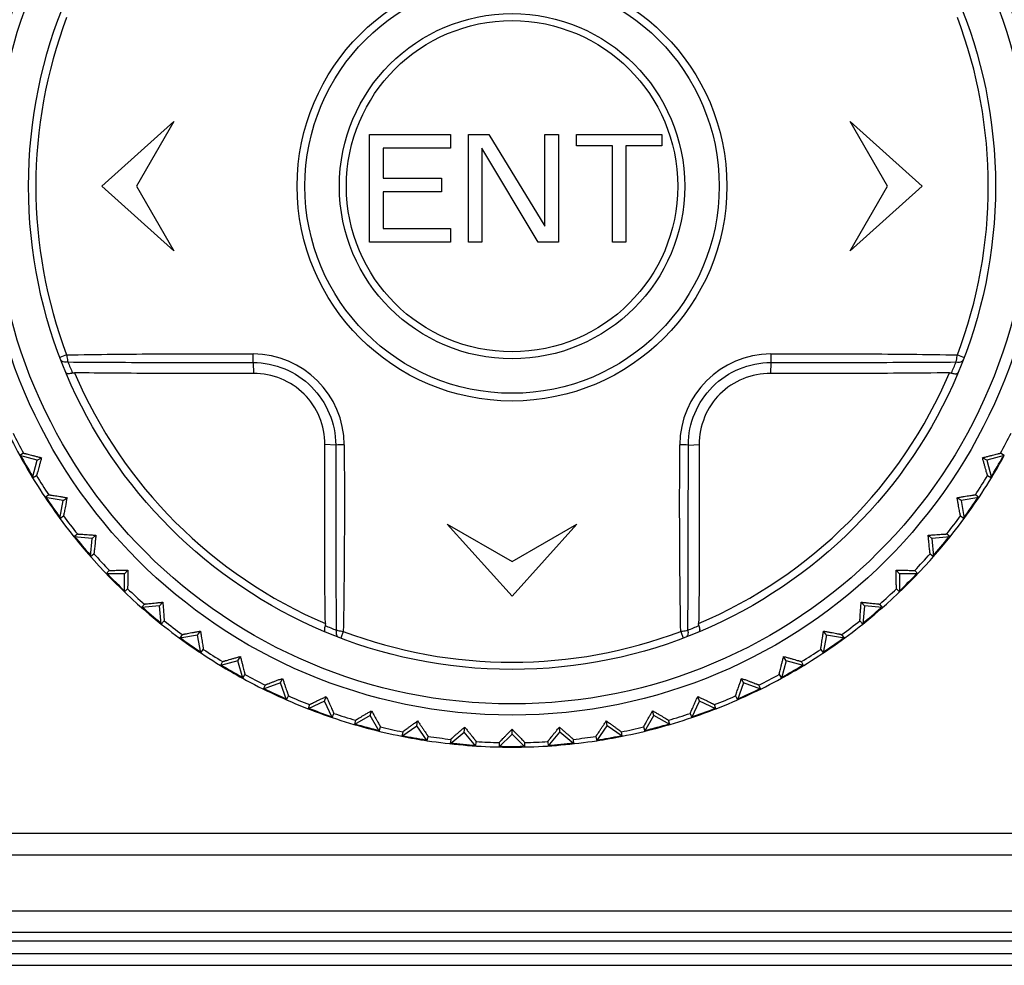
# Model space of a CAD drawing. Header units: millimetres. Extents: x 1117 to 38156, y -1945 to 7303.
# Tile 799 of 831: x 32898 to 32921, y 5561 to 5583. Entities that reach past the tile are written whole.
import ezdxf

# ---------------------------------------------------------------- set-up
doc = ezdxf.new("R2010")
doc.units = ezdxf.units.MM

msp = doc.modelspace()

# ---------------------------------------------------------------- linework, layer by layer
at = {"color": 7, "linetype": 'Continuous'}
for p, q in [((32899.832, 5579.202), (32901.498, 5580.702)), ((32901.498, 5580.702), (32900.632, 5579.202)), ((32917.166, 5580.702), (32918.832, 5579.202)), ((32918.032, 5579.202), (32917.166, 5580.702)), ((32906.032, 5580.402), (32907.907, 5580.402)), ((32906.032, 5577.902), (32906.032, 5580.402)), ((32907.907, 5580.402), (32907.907, 5580.082)), ((32908.323, 5580.402), (32908.792, 5580.402)), ((32908.323, 5577.902), (32908.323, 5580.402)), ((32908.792, 5580.402), (32910.094, 5578.274)), ((32910.094, 5580.402), (32910.407, 5580.402)), ((32910.094, 5578.274), (32910.094, 5580.402)), ((32910.407, 5580.402), (32910.407, 5577.902)), ((32910.823, 5580.402), (32912.803, 5580.402)), ((32910.823, 5580.136), (32910.823, 5580.402)), ((32912.803, 5580.402), (32912.803, 5580.136)), ((32907.907, 5580.082), (32906.344, 5580.082)), ((32906.344, 5580.082), (32906.344, 5579.391)), ((32909.938, 5577.902), (32908.636, 5580.082)), ((32908.636, 5580.082), (32908.636, 5577.902)), ((32911.657, 5580.136), (32910.823, 5580.136)), ((32911.657, 5577.902), (32911.657, 5580.136)), ((32912.803, 5580.136), (32911.969, 5580.136)), ((32911.969, 5580.136), (32911.969, 5577.902)), ((32906.344, 5579.391), (32907.698, 5579.391)), ((32907.698, 5579.391), (32907.698, 5579.072)), ((32901.498, 5577.702), (32899.832, 5579.202)), ((32900.632, 5579.202), (32901.498, 5577.702)), ((32907.698, 5579.072), (32906.344, 5579.072)), ((32906.344, 5579.072), (32906.344, 5578.221)), ((32917.166, 5577.702), (32918.032, 5579.202)), ((32918.832, 5579.202), (32917.166, 5577.702)), ((32906.344, 5578.221), (32907.907, 5578.221)), ((32907.907, 5578.221), (32907.907, 5577.902)), ((32907.907, 5577.902), (32906.032, 5577.902)), ((32908.636, 5577.902), (32908.323, 5577.902)), ((32910.407, 5577.902), (32909.938, 5577.902)), ((32911.969, 5577.902), (32911.657, 5577.902)), ((32899.014, 5575.293), (32898.858, 5575.234)), ((32919.649, 5575.293), (32919.806, 5575.234)), ((32903.334, 5575.116), (32903.343, 5574.864)), ((32915.329, 5575.116), (32915.321, 5574.864)), ((32905.247, 5573.204), (32904.994, 5573.212)), ((32913.417, 5573.204), (32913.669, 5573.212)), ((32898.015, 5573.012), (32897.927, 5572.962)), ((32898.335, 5572.852), (32897.927, 5572.962)), ((32898.335, 5572.852), (32898.433, 5572.909)), ((32920.329, 5572.852), (32920.231, 5572.909)), ((32920.736, 5572.962), (32920.329, 5572.852)), ((32920.736, 5572.962), (32920.648, 5573.012)), ((32898.226, 5572.445), (32898.335, 5572.852)), ((32920.329, 5572.852), (32920.438, 5572.445)), ((32898.226, 5572.445), (32898.313, 5572.496)), ((32920.35, 5572.496), (32920.438, 5572.445)), ((32898.598, 5572.05), (32898.514, 5571.991)), ((32898.93, 5571.918), (32898.514, 5571.991)), ((32898.93, 5571.918), (32899.023, 5571.983)), ((32919.734, 5571.918), (32919.641, 5571.983)), ((32920.149, 5571.991), (32919.734, 5571.918)), ((32920.149, 5571.991), (32920.066, 5572.05)), ((32898.857, 5571.503), (32898.93, 5571.918)), ((32919.734, 5571.918), (32919.807, 5571.503)), ((32898.857, 5571.503), (32898.94, 5571.561)), ((32919.724, 5571.561), (32919.807, 5571.503)), ((32907.832, 5571.367), (32909.332, 5570.502)), ((32909.332, 5569.702), (32907.832, 5571.367)), ((32910.832, 5571.367), (32909.332, 5569.702)), ((32909.332, 5570.502), (32910.832, 5571.367)), ((32899.262, 5571.141), (32899.184, 5571.076)), ((32899.604, 5571.039), (32899.184, 5571.076)), ((32899.604, 5571.039), (32899.691, 5571.112)), ((32919.059, 5571.039), (32918.972, 5571.112)), ((32919.479, 5571.076), (32919.059, 5571.039)), ((32919.479, 5571.076), (32919.402, 5571.141)), ((32899.568, 5570.619), (32899.604, 5571.039)), ((32919.059, 5571.039), (32919.096, 5570.619)), ((32899.568, 5570.619), (32899.645, 5570.684)), ((32919.018, 5570.684), (32919.096, 5570.619)), ((32900.003, 5570.294), (32899.931, 5570.222)), ((32900.353, 5570.222), (32899.931, 5570.222)), ((32900.353, 5570.222), (32900.433, 5570.303)), ((32900.353, 5569.801), (32900.353, 5570.222)), ((32918.311, 5570.222), (32918.231, 5570.303)), ((32918.733, 5570.222), (32918.311, 5570.222)), ((32918.311, 5570.222), (32918.311, 5569.801)), ((32918.733, 5570.222), (32918.661, 5570.294)), ((32900.353, 5569.801), (32900.425, 5569.872)), ((32918.239, 5569.872), (32918.311, 5569.801)), ((32900.815, 5569.515), (32900.749, 5569.437)), ((32901.169, 5569.474), (32900.749, 5569.437)), ((32901.169, 5569.474), (32901.242, 5569.561)), ((32901.206, 5569.054), (32901.169, 5569.474)), ((32917.494, 5569.474), (32917.421, 5569.561)), ((32917.494, 5569.474), (32917.457, 5569.054)), ((32917.914, 5569.437), (32917.494, 5569.474)), ((32917.914, 5569.437), (32917.849, 5569.515)), ((32901.206, 5569.054), (32901.271, 5569.132)), ((32917.392, 5569.132), (32917.457, 5569.054)), ((32901.691, 5568.81), (32901.633, 5568.726)), ((32902.048, 5568.8), (32901.633, 5568.726)), ((32902.048, 5568.8), (32902.113, 5568.892)), ((32902.122, 5568.384), (32902.048, 5568.8)), ((32905.424, 5568.884), (32905.365, 5568.728)), ((32913.24, 5568.884), (32913.299, 5568.728)), ((32916.615, 5568.8), (32916.542, 5568.384)), ((32916.615, 5568.8), (32916.55, 5568.892)), ((32917.031, 5568.726), (32916.615, 5568.8)), ((32917.031, 5568.726), (32916.972, 5568.81)), ((32902.122, 5568.384), (32902.18, 5568.468)), ((32916.484, 5568.468), (32916.542, 5568.384)), ((32902.983, 5568.205), (32902.575, 5568.095)), ((32902.626, 5568.183), (32902.575, 5568.095)), ((32902.983, 5568.205), (32903.039, 5568.303)), ((32903.092, 5567.797), (32902.983, 5568.205)), ((32915.681, 5568.205), (32915.572, 5567.797)), ((32915.681, 5568.205), (32915.624, 5568.303)), ((32916.088, 5568.095), (32915.681, 5568.205)), ((32916.088, 5568.095), (32916.038, 5568.183)), ((32903.092, 5567.797), (32903.143, 5567.885)), ((32915.521, 5567.885), (32915.572, 5567.797)), ((32903.965, 5567.693), (32903.569, 5567.549)), ((32903.612, 5567.641), (32903.569, 5567.549)), ((32903.965, 5567.693), (32904.013, 5567.796)), ((32904.109, 5567.297), (32903.965, 5567.693)), ((32914.698, 5567.693), (32914.554, 5567.297)), ((32914.698, 5567.693), (32914.65, 5567.796)), ((32915.095, 5567.549), (32914.698, 5567.693)), ((32915.095, 5567.549), (32915.052, 5567.641)), ((32904.109, 5567.297), (32904.152, 5567.389)), ((32904.989, 5567.269), (32904.606, 5567.091)), ((32904.641, 5567.186), (32904.606, 5567.091)), ((32904.989, 5567.269), (32905.027, 5567.375)), ((32905.167, 5566.887), (32904.989, 5567.269)), ((32913.497, 5566.887), (32913.675, 5567.269)), ((32913.675, 5567.269), (32913.636, 5567.375)), ((32914.057, 5567.091), (32913.675, 5567.269)), ((32914.057, 5567.091), (32914.022, 5567.186)), ((32914.511, 5567.389), (32914.554, 5567.297)), ((32905.167, 5566.887), (32905.202, 5566.982)), ((32906.045, 5566.936), (32906.074, 5567.045)), ((32912.618, 5566.936), (32912.589, 5567.045)), ((32913.462, 5566.982), (32913.497, 5566.887)), ((32906.045, 5566.936), (32905.68, 5566.725)), ((32905.706, 5566.823), (32905.68, 5566.725)), ((32906.256, 5566.571), (32906.045, 5566.936)), ((32907.127, 5566.696), (32907.146, 5566.808)), ((32911.537, 5566.696), (32911.517, 5566.808)), ((32912.407, 5566.571), (32912.618, 5566.936)), ((32912.984, 5566.725), (32912.618, 5566.936)), ((32912.984, 5566.725), (32912.957, 5566.823)), ((32906.256, 5566.571), (32906.282, 5566.669)), ((32906.781, 5566.454), (32907.127, 5566.696)), ((32906.799, 5566.554), (32906.781, 5566.454)), ((32907.369, 5566.351), (32907.127, 5566.696)), ((32907.902, 5566.28), (32908.225, 5566.552)), ((32908.225, 5566.552), (32908.235, 5566.664)), ((32908.496, 5566.228), (32908.225, 5566.552)), ((32909.033, 5566.205), (32909.332, 5566.503)), ((32909.332, 5566.503), (32909.332, 5566.616)), ((32909.63, 5566.205), (32909.332, 5566.503)), ((32910.167, 5566.228), (32910.438, 5566.552)), ((32910.438, 5566.552), (32910.429, 5566.664)), ((32910.762, 5566.28), (32910.438, 5566.552)), ((32911.295, 5566.351), (32911.537, 5566.696)), ((32911.882, 5566.454), (32911.537, 5566.696)), ((32911.882, 5566.454), (32911.865, 5566.554)), ((32912.381, 5566.669), (32912.407, 5566.571)), ((32907.369, 5566.351), (32907.386, 5566.451)), ((32907.911, 5566.382), (32907.902, 5566.28)), ((32908.496, 5566.228), (32908.505, 5566.33)), ((32909.033, 5566.307), (32909.033, 5566.205)), ((32909.63, 5566.205), (32909.63, 5566.307)), ((32910.158, 5566.33), (32910.167, 5566.228)), ((32910.762, 5566.28), (32910.753, 5566.382)), ((32911.277, 5566.451), (32911.295, 5566.351)), ((32936.782, 5564.202), (32881.882, 5564.202)), ((32881.882, 5563.702), (32936.782, 5563.702)), ((32879.832, 5562.411), (32938.832, 5562.411)), ((32879.881, 5561.911), (32938.782, 5561.911)), ((32926.832, 5561.702), (32891.832, 5561.702)), ((32892.405, 5561.422), (32926.258, 5561.422)), ((32875.653, 5561.145), (32943.01, 5561.145))]:
    msp.add_line(p, q, dxfattribs=at)
for radius in [12.258, 12, 11.2, 4.978, 4.8, 4, 3.838]:
    msp.add_circle((32909.332, 5579.202), radius, dxfattribs=at)
for centre, radius, start, end in [((32909.332, 5579.202), 11.033, 159.2549, 200.7466), ((32909.332, 5579.202), 11.033, 339.2548, 20.7466), ((32877.417, 5575.575), 25.921, 358.9863, 359.4231), ((32903.327, 5573.197), 2.117, 0.2801, 89.7342), ((32915.336, 5573.197), 2.117, 90.2789, 179.7351), ((32942.238, 5575.689), 26.915, 180.7993, 181.2201), ((32910.179, 5579.678), 12.029, 202.2237, 203.5485), ((32908.509, 5579.668), 12.002, 336.4515, 337.7797), ((32909.332, 5579.202), 11.02, 203.1008, 246.9001), ((32909.332, 5579.202), 11.02, 293.1008, 336.9001), ((32909.332, 5579.202), 13, 201.3147, 208.6853), ((32909.332, 5579.202), 12.898, 206.325, 208.675), ((32909.332, 5579.202), 12.898, 331.325, 333.675), ((32905.82, 5546.295), 26.915, 90.7993, 91.2201), ((32912.958, 5547.287), 25.921, 88.9846, 89.4214), ((32909.332, 5579.202), 13, 208.6896, 211.3064), ((32909.332, 5579.202), 12.983, 208.6946, 211.1528), ((32909.332, 5579.202), 12.983, 328.6986, 331.1582), ((32909.332, 5579.202), 13, 328.6936, 331.3104), ((32909.332, 5579.202), 13, 211.3147, 218.6853), ((32909.332, 5579.202), 12.898, 211.325, 213.675), ((32909.332, 5579.202), 13, 321.3147, 328.6853), ((32909.332, 5579.202), 12.898, 326.325, 328.675), ((32909.332, 5579.202), 12.983, 213.6776, 216.323), ((32909.332, 5579.202), 12.983, 323.6769, 326.3224), ((32909.332, 5579.202), 12.898, 216.325, 218.675), ((32909.332, 5579.202), 12.898, 321.325, 323.675), ((32909.332, 5579.202), 13, 218.694, 231.306), ((32909.332, 5579.202), 12.983, 218.6989, 221.1586), ((32909.332, 5579.202), 13, 308.694, 321.306), ((32909.332, 5579.202), 12.983, 318.6944, 321.1523), ((32909.332, 5579.202), 12.898, 221.325, 223.675), ((32909.332, 5579.202), 12.898, 316.325, 318.675), ((32909.332, 5579.202), 12.983, 223.6805, 226.3195), ((32909.332, 5579.202), 12.983, 313.6805, 316.3195), ((32909.332, 5579.202), 12.898, 226.325, 228.675), ((32909.332, 5579.202), 12.898, 311.325, 313.675), ((32909.332, 5579.202), 12.983, 228.6944, 231.1523), ((32909.332, 5579.202), 12.983, 308.6989, 311.1586), ((32909.332, 5579.202), 13, 231.3147, 238.6853), ((32909.332, 5579.202), 12.898, 231.325, 233.675), ((32909.801, 5580.03), 12.009, 246.4517, 247.7792), ((32908.855, 5580.049), 12.03, 292.2238, 293.5485), ((32909.332, 5579.202), 13, 301.3147, 308.6853), ((32909.332, 5579.202), 12.898, 306.325, 308.675), ((32909.332, 5579.202), 11.033, 249.2548, 290.7466), ((32909.332, 5579.202), 12.983, 233.677, 236.3224), ((32909.332, 5579.202), 12.983, 303.6776, 306.323), ((32909.332, 5579.202), 12.898, 236.325, 238.675), ((32909.332, 5579.202), 12.898, 301.325, 303.675), ((32909.332, 5579.202), 13, 238.6936, 241.3104), ((32909.332, 5579.202), 12.983, 238.6986, 241.1582), ((32909.332, 5579.202), 12.983, 298.6946, 301.1528), ((32909.332, 5579.202), 13, 298.6896, 301.3063), ((32909.332, 5579.202), 12.898, 241.325, 243.675), ((32909.332, 5579.202), 12.898, 296.325, 298.675), ((32909.332, 5579.202), 13, 241.3147, 248.6853), ((32909.332, 5579.202), 13, 291.3147, 298.6853), ((32909.332, 5579.202), 12.983, 243.6807, 246.3204), ((32909.332, 5579.202), 12.983, 293.6796, 296.3193), ((32909.332, 5579.202), 12.898, 246.325, 248.675), ((32909.332, 5579.202), 12.898, 291.325, 293.675), ((32909.332, 5579.202), 13, 248.6901, 251.3066), ((32909.332, 5579.202), 12.983, 248.6951, 251.1531), ((32909.332, 5579.202), 12.898, 251.325, 253.675), ((32909.332, 5579.202), 12.898, 286.325, 288.675), ((32909.332, 5579.202), 12.983, 288.6983, 291.1577), ((32909.332, 5579.202), 13, 288.6934, 291.3099), ((32909.332, 5579.202), 13, 251.3147, 258.6853), ((32909.332, 5579.202), 12.983, 253.677, 256.3211), ((32909.332, 5579.202), 13, 281.3147, 288.6853), ((32909.332, 5579.202), 12.983, 283.6789, 286.323), ((32909.332, 5579.202), 12.898, 256.325, 258.675), ((32909.332, 5579.202), 12.898, 281.325, 283.675), ((32909.332, 5579.202), 13, 258.6924, 261.3093), ((32909.332, 5579.202), 12.983, 258.6973, 261.1566), ((32909.332, 5579.202), 13, 261.3147, 268.6853), ((32909.332, 5579.202), 12.898, 261.325, 263.675), ((32909.332, 5579.202), 12.983, 263.6802, 266.322), ((32909.332, 5579.202), 12.898, 266.325, 268.675), ((32909.332, 5579.202), 13, 271.3147, 278.6853), ((32909.332, 5579.202), 12.898, 271.325, 273.675), ((32909.332, 5579.202), 12.983, 273.678, 276.3198), ((32909.332, 5579.202), 12.898, 276.325, 278.675), ((32909.332, 5579.202), 12.983, 278.6957, 281.1544), ((32909.332, 5579.202), 13, 278.6907, 281.3076), ((32909.332, 5579.202), 13, 268.6918, 271.3082), ((32909.332, 5579.202), 12.983, 268.6968, 271.1554)]:
    msp.add_arc(centre, radius, start, end, dxfattribs=at)
for points, knots in [([(32899.043, 5575.129), (32899.024, 5575.125), (32898.989, 5575.122), (32898.939, 5575.128), (32898.9, 5575.146), (32898.883, 5575.167), (32898.879, 5575.178)], [0, 0, 0, 0, 0.310286, 0.581755, 0.807538, 1, 1, 1, 1]), ([(32899.014, 5575.293), (32899.372, 5575.3), (32900.091, 5575.309), (32901.17, 5575.317), (32902.253, 5575.32), (32902.976, 5575.315), (32903.337, 5575.314)], [0, 0, 0, 0, 0.248644, 0.498527, 0.749129, 1, 1, 1, 1]), ([(32899.014, 5575.293), (32899.016, 5575.279), (32899.025, 5575.223), (32899.034, 5575.168), (32899.043, 5575.129)], [0, 0, 0, 0, 0.266416, 1, 1, 1, 1]), ([(32915.326, 5575.314), (32915.687, 5575.317), (32916.41, 5575.318), (32917.493, 5575.318), (32918.573, 5575.309), (32919.291, 5575.3), (32919.649, 5575.293)], [0, 0, 0, 0, 0.250871, 0.501473, 0.751355, 1, 1, 1, 1]), ([(32919.62, 5575.129), (32919.623, 5575.141), (32919.634, 5575.196), (32919.643, 5575.251), (32919.649, 5575.293)], [0, 0, 0, 0, 0.227991, 1, 1, 1, 1]), ([(32919.62, 5575.129), (32919.639, 5575.125), (32919.675, 5575.122), (32919.724, 5575.129), (32919.763, 5575.147), (32919.78, 5575.168), (32919.784, 5575.179)], [0, 0, 0, 0, 0.310302, 0.581778, 0.807554, 1, 1, 1, 1]), ([(32899.043, 5575.129), (32899.399, 5575.126), (32900.113, 5575.121), (32901.185, 5575.118), (32902.08, 5575.117), (32902.797, 5575.116), (32903.155, 5575.116), (32903.334, 5575.116)], [0, 0, 0, 0, 0.248965, 0.498851, 0.749297, 0.874633, 1, 1, 1, 1]), ([(32903.334, 5575.116), (32903.583, 5575.116), (32904.085, 5575.015), (32904.719, 5574.589), (32905.145, 5573.955), (32905.246, 5573.453), (32905.247, 5573.204)], [0, 0, 0, 0, 0.249895, 0.499843, 0.74991, 1, 1, 1, 1]), ([(32913.417, 5573.204), (32913.417, 5573.453), (32913.519, 5573.955), (32913.944, 5574.589), (32914.578, 5575.015), (32915.081, 5575.116), (32915.329, 5575.116)], [0, 0, 0, 0, 0.249991, 0.5, 0.750012, 1, 1, 1, 1]), ([(32915.329, 5575.116), (32915.688, 5575.117), (32916.405, 5575.116), (32917.479, 5575.119), (32918.551, 5575.121), (32919.264, 5575.126), (32919.62, 5575.129)], [0, 0, 0, 0, 0.250703, 0.501149, 0.751035, 1, 1, 1, 1]), ([(32899.151, 5574.872), (32899.133, 5574.867), (32899.1, 5574.858), (32899.059, 5574.854), (32899.033, 5574.856), (32899.016, 5574.86), (32899.004, 5574.867), (32899.002, 5574.874)], [0, 0, 0, 0, 0.363655, 0.657408, 0.772233, 0.865602, 1, 1, 1, 1]), ([(32899.151, 5574.872), (32899.155, 5574.873), (32899.169, 5574.877), (32899.184, 5574.878), (32899.196, 5574.878)], [0, 0, 0, 0, 0.245459, 1, 1, 1, 1]), ([(32903.343, 5574.864), (32902.993, 5574.863), (32902.268, 5574.862), (32901.19, 5574.863), (32900.157, 5574.866), (32899.5, 5574.873), (32899.196, 5574.878)], [0, 0, 0, 0, 0.252806, 0.524632, 0.779819, 1, 1, 1, 1]), ([(32904.994, 5573.212), (32904.996, 5573.429), (32904.911, 5573.865), (32904.546, 5574.415), (32903.995, 5574.781), (32903.559, 5574.865), (32903.343, 5574.864)], [0, 0, 0, 0, 0.251375, 0.5, 0.748626, 1, 1, 1, 1]), ([(32915.321, 5574.864), (32915.104, 5574.865), (32914.669, 5574.781), (32914.118, 5574.415), (32913.752, 5573.865), (32913.668, 5573.429), (32913.669, 5573.212)], [0, 0, 0, 0, 0.251374, 0.499999, 0.748624, 1, 1, 1, 1]), ([(32919.468, 5574.878), (32919.082, 5574.871), (32918.324, 5574.865), (32916.942, 5574.863), (32915.945, 5574.862), (32915.321, 5574.864)], [0, 0, 0, 0, 0.279137, 0.548315, 1, 1, 1, 1]), ([(32919.468, 5574.878), (32919.472, 5574.878), (32919.487, 5574.878), (32919.502, 5574.876), (32919.512, 5574.872)], [0, 0, 0, 0, 0.254329, 1, 1, 1, 1]), ([(32919.512, 5574.872), (32919.531, 5574.867), (32919.564, 5574.859), (32919.604, 5574.854), (32919.631, 5574.856), (32919.648, 5574.86), (32919.659, 5574.867), (32919.662, 5574.874)], [0, 0, 0, 0, 0.363666, 0.657421, 0.772245, 0.865612, 1, 1, 1, 1]), ([(32905.008, 5569.065), (32905.001, 5569.451), (32904.996, 5570.209), (32904.993, 5571.592), (32904.992, 5572.588), (32904.994, 5573.212)], [0, 0, 0, 0, 0.279142, 0.548318, 1, 1, 1, 1]), ([(32905.247, 5573.204), (32905.247, 5572.846), (32905.246, 5572.129), (32905.249, 5571.054), (32905.252, 5569.982), (32905.256, 5569.269), (32905.259, 5568.913)], [0, 0, 0, 0, 0.250702, 0.501149, 0.751035, 1, 1, 1, 1]), ([(32905.444, 5573.208), (32905.447, 5572.846), (32905.449, 5572.123), (32905.448, 5571.04), (32905.44, 5569.961), (32905.43, 5569.242), (32905.424, 5568.884)], [0, 0, 0, 0, 0.250871, 0.501473, 0.751355, 1, 1, 1, 1]), ([(32913.24, 5568.884), (32913.234, 5569.242), (32913.224, 5569.961), (32913.216, 5571.04), (32913.214, 5572.123), (32913.218, 5572.846), (32913.219, 5573.207)], [0, 0, 0, 0, 0.248644, 0.498526, 0.749129, 1, 1, 1, 1]), ([(32913.405, 5568.913), (32913.408, 5569.269), (32913.412, 5569.983), (32913.415, 5571.054), (32913.416, 5571.949), (32913.417, 5572.666), (32913.418, 5573.025), (32913.417, 5573.204)], [0, 0, 0, 0, 0.248965, 0.498851, 0.749297, 0.874633, 1, 1, 1, 1]), ([(32913.669, 5573.212), (32913.671, 5572.864), (32913.671, 5572.141), (32913.67, 5571.063), (32913.667, 5570.029), (32913.661, 5569.371), (32913.655, 5569.066)], [0, 0, 0, 0, 0.251889, 0.523537, 0.779289, 1, 1, 1, 1]), ([(32898.015, 5573.012), (32898.016, 5573.013), (32898.02, 5573.012), (32898.026, 5573.011), (32898.037, 5573.009), (32898.051, 5573.006), (32898.069, 5573.001), (32898.099, 5572.994), (32898.143, 5572.983), (32898.205, 5572.968), (32898.275, 5572.95), (32898.352, 5572.93), (32898.405, 5572.916), (32898.433, 5572.909)], [0, 0, 0, 0, 0.006479, 0.022339, 0.04741, 0.081452, 0.124048, 0.174639, 0.297535, 0.445682, 0.614742, 0.800679, 1, 1, 1, 1]), ([(32898.433, 5572.909), (32898.425, 5572.881), (32898.41, 5572.828), (32898.389, 5572.752), (32898.37, 5572.682), (32898.352, 5572.621), (32898.339, 5572.577), (32898.331, 5572.547), (32898.325, 5572.53), (32898.321, 5572.516), (32898.318, 5572.506), (32898.315, 5572.5), (32898.314, 5572.496), (32898.313, 5572.496)], [0, 0, 0, 0, 0.199427, 0.385376, 0.554371, 0.702508, 0.825449, 0.876003, 0.918556, 0.952613, 0.9777, 0.993537, 1, 1, 1, 1]), ([(32920.231, 5572.909), (32920.258, 5572.916), (32920.312, 5572.93), (32920.389, 5572.95), (32920.459, 5572.968), (32920.52, 5572.983), (32920.565, 5572.994), (32920.595, 5573.001), (32920.613, 5573.006), (32920.627, 5573.009), (32920.638, 5573.011), (32920.644, 5573.012), (32920.647, 5573.013), (32920.648, 5573.012)], [0, 0, 0, 0, 0.199427, 0.385378, 0.554375, 0.702511, 0.825453, 0.876007, 0.918559, 0.952614, 0.977701, 0.993538, 1, 1, 1, 1]), ([(32920.35, 5572.496), (32920.349, 5572.496), (32920.348, 5572.5), (32920.346, 5572.506), (32920.343, 5572.516), (32920.338, 5572.53), (32920.333, 5572.547), (32920.324, 5572.577), (32920.311, 5572.621), (32920.294, 5572.682), (32920.274, 5572.752), (32920.253, 5572.828), (32920.238, 5572.881), (32920.231, 5572.909)], [0, 0, 0, 0, 0.00648, 0.022341, 0.047414, 0.081455, 0.124052, 0.174644, 0.297542, 0.445687, 0.614744, 0.800679, 1, 1, 1, 1]), ([(32898.598, 5572.05), (32898.598, 5572.05), (32898.602, 5572.049), (32898.609, 5572.049), (32898.619, 5572.048), (32898.634, 5572.046), (32898.652, 5572.043), (32898.682, 5572.039), (32898.728, 5572.032), (32898.79, 5572.022), (32898.862, 5572.01), (32898.94, 5571.997), (32898.994, 5571.988), (32899.023, 5571.983)], [0, 0, 0, 0, 0.006467, 0.022314, 0.047417, 0.081484, 0.124046, 0.174615, 0.297555, 0.445709, 0.614672, 0.800566, 1, 1, 1, 1]), ([(32899.023, 5571.983), (32899.017, 5571.955), (32899.007, 5571.901), (32898.993, 5571.822), (32898.979, 5571.752), (32898.968, 5571.69), (32898.959, 5571.644), (32898.952, 5571.614), (32898.949, 5571.596), (32898.945, 5571.582), (32898.943, 5571.571), (32898.941, 5571.565), (32898.941, 5571.561), (32898.94, 5571.561)], [0, 0, 0, 0, 0.199481, 0.385367, 0.554329, 0.702459, 0.82537, 0.875938, 0.918501, 0.952563, 0.977679, 0.993532, 1, 1, 1, 1]), ([(32919.641, 5571.983), (32919.669, 5571.988), (32919.723, 5571.997), (32919.802, 5572.01), (32919.873, 5572.022), (32919.935, 5572.032), (32919.981, 5572.039), (32920.012, 5572.043), (32920.03, 5572.046), (32920.044, 5572.048), (32920.055, 5572.049), (32920.061, 5572.049), (32920.065, 5572.05), (32920.066, 5572.05)], [0, 0, 0, 0, 0.199481, 0.385367, 0.554329, 0.702459, 0.82537, 0.875938, 0.918501, 0.952563, 0.977679, 0.993532, 1, 1, 1, 1]), ([(32919.724, 5571.561), (32919.723, 5571.561), (32919.722, 5571.565), (32919.72, 5571.571), (32919.718, 5571.582), (32919.715, 5571.596), (32919.711, 5571.614), (32919.705, 5571.644), (32919.696, 5571.69), (32919.684, 5571.752), (32919.671, 5571.822), (32919.656, 5571.901), (32919.646, 5571.955), (32919.641, 5571.983)], [0, 0, 0, 0, 0.006467, 0.022314, 0.047417, 0.081484, 0.124046, 0.174615, 0.297555, 0.445709, 0.614672, 0.800566, 1, 1, 1, 1]), ([(32899.262, 5571.141), (32899.263, 5571.142), (32899.266, 5571.141), (32899.273, 5571.142), (32899.284, 5571.141), (32899.298, 5571.141), (32899.316, 5571.14), (32899.347, 5571.138), (32899.393, 5571.135), (32899.456, 5571.13), (32899.528, 5571.125), (32899.607, 5571.119), (32899.663, 5571.114), (32899.691, 5571.112)], [0, 0, 0, 0, 0.006467, 0.022314, 0.047417, 0.081484, 0.124046, 0.174615, 0.297555, 0.445709, 0.614672, 0.800566, 1, 1, 1, 1]), ([(32899.691, 5571.112), (32899.688, 5571.084), (32899.683, 5571.029), (32899.675, 5570.949), (32899.668, 5570.878), (32899.662, 5570.815), (32899.657, 5570.769), (32899.653, 5570.738), (32899.651, 5570.72), (32899.649, 5570.706), (32899.648, 5570.695), (32899.646, 5570.689), (32899.646, 5570.685), (32899.645, 5570.684)], [0, 0, 0, 0, 0.199481, 0.385367, 0.554329, 0.702459, 0.82537, 0.875938, 0.918501, 0.952563, 0.977679, 0.993532, 1, 1, 1, 1]), ([(32918.972, 5571.112), (32919.001, 5571.114), (32919.056, 5571.119), (32919.135, 5571.125), (32919.207, 5571.13), (32919.27, 5571.135), (32919.316, 5571.138), (32919.347, 5571.14), (32919.365, 5571.141), (32919.38, 5571.141), (32919.391, 5571.142), (32919.397, 5571.141), (32919.401, 5571.142), (32919.402, 5571.141)], [0, 0, 0, 0, 0.199481, 0.385367, 0.554329, 0.702459, 0.82537, 0.875938, 0.918501, 0.952563, 0.977679, 0.993532, 1, 1, 1, 1]), ([(32919.018, 5570.684), (32919.017, 5570.685), (32919.017, 5570.689), (32919.016, 5570.695), (32919.014, 5570.706), (32919.012, 5570.72), (32919.01, 5570.738), (32919.007, 5570.769), (32919.002, 5570.815), (32918.995, 5570.878), (32918.988, 5570.949), (32918.98, 5571.029), (32918.975, 5571.084), (32918.972, 5571.112)], [0, 0, 0, 0, 0.006467, 0.022314, 0.047417, 0.081484, 0.124046, 0.174615, 0.297555, 0.445709, 0.614672, 0.800566, 1, 1, 1, 1]), ([(32900.003, 5570.294), (32900.003, 5570.295), (32900.007, 5570.295), (32900.013, 5570.296), (32900.024, 5570.296), (32900.039, 5570.297), (32900.057, 5570.297), (32900.088, 5570.298), (32900.134, 5570.299), (32900.197, 5570.3), (32900.269, 5570.301), (32900.349, 5570.302), (32900.404, 5570.302), (32900.433, 5570.303)], [0, 0, 0, 0, 0.006467, 0.022314, 0.047417, 0.081484, 0.124046, 0.174615, 0.297555, 0.445709, 0.614672, 0.800566, 1, 1, 1, 1]), ([(32900.433, 5570.303), (32900.433, 5570.274), (32900.432, 5570.219), (32900.431, 5570.139), (32900.43, 5570.067), (32900.429, 5570.004), (32900.428, 5569.958), (32900.428, 5569.927), (32900.427, 5569.909), (32900.426, 5569.894), (32900.426, 5569.883), (32900.425, 5569.877), (32900.425, 5569.873), (32900.425, 5569.872)], [0, 0, 0, 0, 0.199481, 0.385367, 0.554329, 0.702459, 0.82537, 0.875938, 0.918501, 0.952563, 0.977679, 0.993532, 1, 1, 1, 1]), ([(32918.231, 5570.303), (32918.259, 5570.302), (32918.315, 5570.302), (32918.394, 5570.301), (32918.466, 5570.3), (32918.529, 5570.299), (32918.575, 5570.298), (32918.606, 5570.297), (32918.625, 5570.297), (32918.639, 5570.296), (32918.65, 5570.296), (32918.656, 5570.295), (32918.66, 5570.295), (32918.661, 5570.294)], [0, 0, 0, 0, 0.199481, 0.385367, 0.554329, 0.702459, 0.82537, 0.875938, 0.918501, 0.952563, 0.977679, 0.993532, 1, 1, 1, 1]), ([(32918.239, 5569.872), (32918.238, 5569.873), (32918.238, 5569.877), (32918.237, 5569.883), (32918.237, 5569.894), (32918.236, 5569.909), (32918.236, 5569.927), (32918.235, 5569.958), (32918.234, 5570.004), (32918.233, 5570.067), (32918.232, 5570.139), (32918.231, 5570.219), (32918.231, 5570.274), (32918.231, 5570.303)], [0, 0, 0, 0, 0.006467, 0.022314, 0.047417, 0.081484, 0.124046, 0.174615, 0.297555, 0.445709, 0.614672, 0.800566, 1, 1, 1, 1]), ([(32900.815, 5569.515), (32900.815, 5569.516), (32900.819, 5569.516), (32900.825, 5569.518), (32900.836, 5569.519), (32900.85, 5569.521), (32900.868, 5569.523), (32900.899, 5569.527), (32900.945, 5569.531), (32901.008, 5569.538), (32901.08, 5569.545), (32901.159, 5569.553), (32901.214, 5569.558), (32901.242, 5569.561)], [0, 0, 0, 0, 0.006467, 0.022314, 0.047417, 0.081484, 0.124046, 0.174615, 0.297555, 0.445709, 0.614672, 0.800566, 1, 1, 1, 1]), ([(32901.242, 5569.561), (32901.245, 5569.532), (32901.249, 5569.477), (32901.255, 5569.398), (32901.26, 5569.326), (32901.265, 5569.263), (32901.268, 5569.217), (32901.27, 5569.186), (32901.271, 5569.168), (32901.271, 5569.153), (32901.272, 5569.142), (32901.272, 5569.136), (32901.272, 5569.132), (32901.271, 5569.132)], [0, 0, 0, 0, 0.199481, 0.385367, 0.554329, 0.702459, 0.82537, 0.875938, 0.918501, 0.952563, 0.977679, 0.993532, 1, 1, 1, 1]), ([(32917.392, 5569.132), (32917.391, 5569.132), (32917.392, 5569.136), (32917.391, 5569.142), (32917.392, 5569.153), (32917.393, 5569.168), (32917.394, 5569.186), (32917.395, 5569.217), (32917.399, 5569.263), (32917.403, 5569.326), (32917.408, 5569.398), (32917.415, 5569.477), (32917.419, 5569.532), (32917.421, 5569.561)], [0, 0, 0, 0, 0.006467, 0.022314, 0.047417, 0.081484, 0.124046, 0.174615, 0.297555, 0.445709, 0.614672, 0.800566, 1, 1, 1, 1]), ([(32917.421, 5569.561), (32917.45, 5569.558), (32917.505, 5569.553), (32917.584, 5569.545), (32917.656, 5569.538), (32917.718, 5569.531), (32917.764, 5569.527), (32917.795, 5569.523), (32917.813, 5569.521), (32917.828, 5569.519), (32917.838, 5569.518), (32917.845, 5569.516), (32917.848, 5569.516), (32917.849, 5569.515)], [0, 0, 0, 0, 0.199481, 0.385367, 0.554329, 0.702459, 0.82537, 0.875938, 0.918501, 0.952563, 0.977679, 0.993532, 1, 1, 1, 1]), ([(32905.003, 5569.021), (32904.997, 5569.003), (32904.989, 5568.969), (32904.984, 5568.929), (32904.986, 5568.903), (32904.99, 5568.885), (32904.998, 5568.874), (32905.004, 5568.871)], [0, 0, 0, 0, 0.363666, 0.657421, 0.772245, 0.865612, 1, 1, 1, 1]), ([(32905.008, 5569.065), (32905.008, 5569.062), (32905.008, 5569.047), (32905.006, 5569.032), (32905.003, 5569.021)], [0, 0, 0, 0, 0.254329, 1, 1, 1, 1]), ([(32913.661, 5569.021), (32913.66, 5569.025), (32913.656, 5569.039), (32913.655, 5569.054), (32913.655, 5569.066)], [0, 0, 0, 0, 0.245459, 1, 1, 1, 1]), ([(32913.661, 5569.021), (32913.666, 5569.003), (32913.675, 5568.969), (32913.68, 5568.929), (32913.678, 5568.903), (32913.674, 5568.885), (32913.666, 5568.874), (32913.66, 5568.871)], [0, 0, 0, 0, 0.363654, 0.657407, 0.772232, 0.865602, 1, 1, 1, 1]), ([(32901.691, 5568.81), (32901.692, 5568.81), (32901.695, 5568.811), (32901.701, 5568.813), (32901.712, 5568.815), (32901.726, 5568.818), (32901.744, 5568.822), (32901.775, 5568.828), (32901.82, 5568.837), (32901.882, 5568.849), (32901.953, 5568.863), (32902.031, 5568.877), (32902.085, 5568.887), (32902.113, 5568.892)], [0, 0, 0, 0, 0.006467, 0.022314, 0.047417, 0.081484, 0.124046, 0.174615, 0.297555, 0.445709, 0.614672, 0.800566, 1, 1, 1, 1]), ([(32902.113, 5568.892), (32902.118, 5568.864), (32902.127, 5568.81), (32902.14, 5568.731), (32902.152, 5568.66), (32902.162, 5568.598), (32902.169, 5568.552), (32902.173, 5568.522), (32902.176, 5568.504), (32902.178, 5568.489), (32902.18, 5568.478), (32902.18, 5568.472), (32902.18, 5568.468), (32902.18, 5568.468)], [0, 0, 0, 0, 0.199481, 0.385367, 0.554329, 0.702459, 0.82537, 0.875938, 0.918501, 0.952563, 0.977679, 0.993532, 1, 1, 1, 1]), ([(32905.259, 5568.913), (32905.256, 5568.894), (32905.252, 5568.858), (32905.259, 5568.809), (32905.277, 5568.77), (32905.298, 5568.753), (32905.309, 5568.749)], [0, 0, 0, 0, 0.310303, 0.581778, 0.807554, 1, 1, 1, 1]), ([(32905.259, 5568.913), (32905.271, 5568.91), (32905.326, 5568.899), (32905.381, 5568.89), (32905.424, 5568.884)], [0, 0, 0, 0, 0.227991, 1, 1, 1, 1]), ([(32913.24, 5568.884), (32913.255, 5568.886), (32913.31, 5568.894), (32913.365, 5568.904), (32913.405, 5568.913)], [0, 0, 0, 0, 0.266416, 1, 1, 1, 1]), ([(32913.405, 5568.913), (32913.408, 5568.894), (32913.411, 5568.859), (32913.405, 5568.809), (32913.387, 5568.77), (32913.366, 5568.753), (32913.355, 5568.749)], [0, 0, 0, 0, 0.310285, 0.581754, 0.807537, 1, 1, 1, 1]), ([(32916.484, 5568.468), (32916.483, 5568.468), (32916.484, 5568.472), (32916.484, 5568.478), (32916.486, 5568.489), (32916.487, 5568.504), (32916.49, 5568.522), (32916.495, 5568.552), (32916.502, 5568.598), (32916.512, 5568.66), (32916.523, 5568.731), (32916.536, 5568.81), (32916.545, 5568.864), (32916.55, 5568.892)], [0, 0, 0, 0, 0.006467, 0.022314, 0.047417, 0.081484, 0.124046, 0.174615, 0.297555, 0.445709, 0.614672, 0.800566, 1, 1, 1, 1]), ([(32916.55, 5568.892), (32916.578, 5568.887), (32916.633, 5568.877), (32916.711, 5568.863), (32916.782, 5568.849), (32916.844, 5568.837), (32916.889, 5568.828), (32916.919, 5568.822), (32916.937, 5568.818), (32916.951, 5568.815), (32916.962, 5568.813), (32916.968, 5568.811), (32916.972, 5568.81), (32916.972, 5568.81)], [0, 0, 0, 0, 0.199481, 0.385367, 0.554329, 0.702459, 0.82537, 0.875938, 0.918501, 0.952563, 0.977679, 0.993532, 1, 1, 1, 1]), ([(32902.626, 5568.183), (32902.626, 5568.184), (32902.63, 5568.185), (32902.636, 5568.188), (32902.646, 5568.191), (32902.66, 5568.195), (32902.678, 5568.2), (32902.707, 5568.209), (32902.752, 5568.222), (32902.812, 5568.239), (32902.882, 5568.259), (32902.958, 5568.28), (32903.012, 5568.295), (32903.039, 5568.303)], [0, 0, 0, 0, 0.006479, 0.02234, 0.047412, 0.081453, 0.124049, 0.17464, 0.297537, 0.445683, 0.614742, 0.800679, 1, 1, 1, 1]), ([(32903.039, 5568.303), (32903.046, 5568.275), (32903.06, 5568.221), (32903.08, 5568.144), (32903.098, 5568.074), (32903.113, 5568.013), (32903.124, 5567.968), (32903.132, 5567.938), (32903.136, 5567.921), (32903.139, 5567.906), (32903.141, 5567.896), (32903.142, 5567.889), (32903.143, 5567.886), (32903.143, 5567.885)], [0, 0, 0, 0, 0.199427, 0.385377, 0.554372, 0.702509, 0.82545, 0.876004, 0.918557, 0.952613, 0.9777, 0.993537, 1, 1, 1, 1]), ([(32915.521, 5567.885), (32915.52, 5567.886), (32915.522, 5567.889), (32915.522, 5567.896), (32915.525, 5567.906), (32915.528, 5567.921), (32915.532, 5567.938), (32915.539, 5567.968), (32915.55, 5568.013), (32915.566, 5568.074), (32915.583, 5568.144), (32915.603, 5568.221), (32915.617, 5568.275), (32915.624, 5568.303)], [0, 0, 0, 0, 0.00648, 0.022341, 0.047413, 0.081454, 0.124051, 0.174643, 0.29754, 0.445685, 0.614743, 0.800679, 1, 1, 1, 1]), ([(32915.624, 5568.303), (32915.652, 5568.295), (32915.705, 5568.28), (32915.782, 5568.259), (32915.851, 5568.239), (32915.912, 5568.222), (32915.956, 5568.209), (32915.986, 5568.2), (32916.003, 5568.195), (32916.017, 5568.191), (32916.028, 5568.188), (32916.034, 5568.185), (32916.037, 5568.184), (32916.038, 5568.183)], [0, 0, 0, 0, 0.199427, 0.385378, 0.554374, 0.702511, 0.825452, 0.876006, 0.918558, 0.952614, 0.977701, 0.993538, 1, 1, 1, 1]), ([(32903.612, 5567.641), (32903.612, 5567.642), (32903.616, 5567.643), (32903.621, 5567.646), (32903.631, 5567.65), (32903.645, 5567.656), (32903.662, 5567.662), (32903.691, 5567.674), (32903.734, 5567.69), (32903.793, 5567.713), (32903.86, 5567.738), (32903.934, 5567.766), (32903.986, 5567.786), (32904.013, 5567.796)], [0, 0, 0, 0, 0.006467, 0.022314, 0.047417, 0.081484, 0.124046, 0.174615, 0.297555, 0.445709, 0.614672, 0.800566, 1, 1, 1, 1]), ([(32904.013, 5567.796), (32904.023, 5567.769), (32904.041, 5567.717), (32904.068, 5567.642), (32904.091, 5567.573), (32904.112, 5567.514), (32904.127, 5567.47), (32904.137, 5567.441), (32904.142, 5567.423), (32904.147, 5567.41), (32904.15, 5567.399), (32904.151, 5567.393), (32904.153, 5567.389), (32904.152, 5567.389)], [0, 0, 0, 0, 0.199481, 0.385367, 0.554329, 0.702459, 0.82537, 0.875938, 0.918501, 0.952563, 0.977679, 0.993532, 1, 1, 1, 1]), ([(32914.511, 5567.389), (32914.511, 5567.389), (32914.512, 5567.393), (32914.513, 5567.399), (32914.517, 5567.41), (32914.521, 5567.423), (32914.527, 5567.441), (32914.537, 5567.47), (32914.551, 5567.514), (32914.572, 5567.574), (32914.596, 5567.642), (32914.622, 5567.717), (32914.641, 5567.769), (32914.65, 5567.796)], [0, 0, 0, 0, 0.006467, 0.022314, 0.047417, 0.081484, 0.124046, 0.174615, 0.297555, 0.445709, 0.614672, 0.800566, 1, 1, 1, 1]), ([(32914.65, 5567.796), (32914.677, 5567.786), (32914.729, 5567.766), (32914.803, 5567.738), (32914.871, 5567.713), (32914.93, 5567.69), (32914.973, 5567.674), (32915.002, 5567.662), (32915.019, 5567.656), (32915.032, 5567.65), (32915.042, 5567.646), (32915.048, 5567.643), (32915.051, 5567.642), (32915.052, 5567.641)], [0, 0, 0, 0, 0.199481, 0.385367, 0.554329, 0.702459, 0.82537, 0.875938, 0.918501, 0.952563, 0.977679, 0.993532, 1, 1, 1, 1]), ([(32904.641, 5567.186), (32904.641, 5567.187), (32904.645, 5567.189), (32904.65, 5567.192), (32904.66, 5567.197), (32904.673, 5567.204), (32904.689, 5567.212), (32904.717, 5567.226), (32904.758, 5567.246), (32904.815, 5567.274), (32904.88, 5567.305), (32904.952, 5567.339), (32905.002, 5567.363), (32905.027, 5567.375)], [0, 0, 0, 0, 0.006467, 0.022314, 0.047417, 0.081484, 0.124046, 0.174615, 0.297555, 0.445709, 0.614672, 0.800566, 1, 1, 1, 1]), ([(32905.027, 5567.375), (32905.039, 5567.349), (32905.062, 5567.299), (32905.095, 5567.227), (32905.125, 5567.161), (32905.151, 5567.103), (32905.169, 5567.061), (32905.182, 5567.033), (32905.189, 5567.016), (32905.194, 5567.003), (32905.199, 5566.993), (32905.2, 5566.986), (32905.202, 5566.983), (32905.202, 5566.982)], [0, 0, 0, 0, 0.199481, 0.385367, 0.554329, 0.702459, 0.82537, 0.875938, 0.918501, 0.952563, 0.977679, 0.993532, 1, 1, 1, 1]), ([(32913.462, 5566.982), (32913.461, 5566.983), (32913.463, 5566.986), (32913.465, 5566.993), (32913.469, 5567.003), (32913.475, 5567.016), (32913.482, 5567.033), (32913.494, 5567.061), (32913.513, 5567.103), (32913.539, 5567.161), (32913.568, 5567.227), (32913.601, 5567.299), (32913.624, 5567.349), (32913.636, 5567.375)], [0, 0, 0, 0, 0.006467, 0.022314, 0.047417, 0.081484, 0.124046, 0.174615, 0.297555, 0.445709, 0.614672, 0.800566, 1, 1, 1, 1]), ([(32913.636, 5567.375), (32913.662, 5567.363), (32913.712, 5567.339), (32913.783, 5567.305), (32913.848, 5567.274), (32913.905, 5567.246), (32913.947, 5567.226), (32913.974, 5567.212), (32913.991, 5567.204), (32914.004, 5567.197), (32914.013, 5567.192), (32914.019, 5567.189), (32914.022, 5567.187), (32914.022, 5567.186)], [0, 0, 0, 0, 0.199481, 0.385367, 0.554329, 0.702459, 0.82537, 0.875938, 0.918501, 0.952563, 0.977679, 0.993532, 1, 1, 1, 1]), ([(32905.706, 5566.823), (32905.706, 5566.824), (32905.71, 5566.826), (32905.715, 5566.83), (32905.724, 5566.836), (32905.736, 5566.843), (32905.752, 5566.853), (32905.778, 5566.869), (32905.818, 5566.893), (32905.872, 5566.926), (32905.934, 5566.962), (32906.002, 5567.003), (32906.05, 5567.031), (32906.074, 5567.045)], [0, 0, 0, 0, 0.006467, 0.022314, 0.047417, 0.081484, 0.124046, 0.174615, 0.297555, 0.445709, 0.614672, 0.800566, 1, 1, 1, 1]), ([(32906.074, 5567.045), (32906.089, 5567.02), (32906.116, 5566.972), (32906.155, 5566.903), (32906.19, 5566.84), (32906.221, 5566.785), (32906.243, 5566.745), (32906.258, 5566.717), (32906.267, 5566.701), (32906.273, 5566.688), (32906.278, 5566.679), (32906.281, 5566.673), (32906.283, 5566.67), (32906.282, 5566.669)], [0, 0, 0, 0, 0.199481, 0.385367, 0.554329, 0.702459, 0.82537, 0.875938, 0.918501, 0.952563, 0.977679, 0.993532, 1, 1, 1, 1]), ([(32912.381, 5566.669), (32912.381, 5566.67), (32912.383, 5566.673), (32912.385, 5566.679), (32912.39, 5566.688), (32912.397, 5566.701), (32912.406, 5566.717), (32912.42, 5566.745), (32912.443, 5566.785), (32912.473, 5566.84), (32912.509, 5566.903), (32912.548, 5566.972), (32912.575, 5567.02), (32912.589, 5567.045)], [0, 0, 0, 0, 0.006467, 0.022314, 0.047417, 0.081484, 0.124046, 0.174615, 0.297555, 0.445709, 0.614672, 0.800566, 1, 1, 1, 1]), ([(32912.589, 5567.045), (32912.614, 5567.031), (32912.661, 5567.003), (32912.73, 5566.962), (32912.792, 5566.926), (32912.846, 5566.893), (32912.885, 5566.869), (32912.912, 5566.853), (32912.927, 5566.843), (32912.94, 5566.836), (32912.949, 5566.83), (32912.954, 5566.826), (32912.957, 5566.824), (32912.957, 5566.823)], [0, 0, 0, 0, 0.199481, 0.385367, 0.554329, 0.702459, 0.82537, 0.875938, 0.918501, 0.952563, 0.977679, 0.993532, 1, 1, 1, 1]), ([(32906.799, 5566.554), (32906.799, 5566.555), (32906.802, 5566.557), (32906.807, 5566.562), (32906.815, 5566.568), (32906.827, 5566.577), (32906.842, 5566.588), (32906.866, 5566.606), (32906.904, 5566.634), (32906.955, 5566.671), (32907.013, 5566.713), (32907.078, 5566.759), (32907.123, 5566.791), (32907.146, 5566.808)], [0, 0, 0, 0, 0.006467, 0.022314, 0.047417, 0.081484, 0.124046, 0.174615, 0.297555, 0.445709, 0.614672, 0.800566, 1, 1, 1, 1]), ([(32907.146, 5566.808), (32907.163, 5566.784), (32907.194, 5566.739), (32907.239, 5566.673), (32907.279, 5566.613), (32907.315, 5566.561), (32907.341, 5566.523), (32907.358, 5566.497), (32907.368, 5566.482), (32907.375, 5566.469), (32907.381, 5566.46), (32907.384, 5566.454), (32907.386, 5566.452), (32907.386, 5566.451)], [0, 0, 0, 0, 0.199481, 0.385367, 0.554329, 0.702459, 0.82537, 0.875938, 0.918501, 0.952563, 0.977679, 0.993532, 1, 1, 1, 1]), ([(32911.277, 5566.451), (32911.277, 5566.452), (32911.279, 5566.454), (32911.282, 5566.46), (32911.288, 5566.469), (32911.296, 5566.482), (32911.306, 5566.497), (32911.323, 5566.523), (32911.349, 5566.561), (32911.384, 5566.613), (32911.425, 5566.673), (32911.47, 5566.739), (32911.501, 5566.784), (32911.517, 5566.808)], [0, 0, 0, 0, 0.006467, 0.022314, 0.047417, 0.081484, 0.124046, 0.174615, 0.297555, 0.445709, 0.614672, 0.800566, 1, 1, 1, 1]), ([(32911.517, 5566.808), (32911.54, 5566.791), (32911.585, 5566.759), (32911.65, 5566.713), (32911.709, 5566.671), (32911.76, 5566.634), (32911.797, 5566.606), (32911.822, 5566.588), (32911.837, 5566.577), (32911.848, 5566.568), (32911.857, 5566.562), (32911.861, 5566.557), (32911.864, 5566.555), (32911.865, 5566.554)], [0, 0, 0, 0, 0.199481, 0.385367, 0.554329, 0.702459, 0.82537, 0.875938, 0.918501, 0.952563, 0.977679, 0.993532, 1, 1, 1, 1]), ([(32907.911, 5566.382), (32907.911, 5566.383), (32907.914, 5566.385), (32907.918, 5566.39), (32907.926, 5566.397), (32907.937, 5566.407), (32907.95, 5566.419), (32907.974, 5566.44), (32908.008, 5566.47), (32908.056, 5566.511), (32908.111, 5566.558), (32908.171, 5566.61), (32908.213, 5566.646), (32908.235, 5566.664)], [0, 0, 0, 0, 0.006467, 0.022314, 0.047417, 0.081484, 0.124046, 0.174615, 0.297555, 0.445709, 0.614672, 0.800566, 1, 1, 1, 1]), ([(32908.235, 5566.664), (32908.253, 5566.642), (32908.288, 5566.6), (32908.339, 5566.538), (32908.384, 5566.482), (32908.424, 5566.433), (32908.453, 5566.398), (32908.472, 5566.373), (32908.484, 5566.359), (32908.493, 5566.347), (32908.499, 5566.339), (32908.503, 5566.333), (32908.505, 5566.331), (32908.505, 5566.33)], [0, 0, 0, 0, 0.199481, 0.385367, 0.554329, 0.702459, 0.82537, 0.875938, 0.918501, 0.952563, 0.977679, 0.993532, 1, 1, 1, 1]), ([(32909.033, 5566.307), (32909.033, 5566.307), (32909.036, 5566.31), (32909.04, 5566.315), (32909.047, 5566.323), (32909.057, 5566.334), (32909.07, 5566.347), (32909.091, 5566.37), (32909.123, 5566.403), (32909.167, 5566.448), (32909.217, 5566.5), (32909.273, 5566.557), (32909.312, 5566.596), (32909.332, 5566.616)], [0, 0, 0, 0, 0.006479, 0.022341, 0.047413, 0.081454, 0.12405, 0.174642, 0.297539, 0.445684, 0.614742, 0.800679, 1, 1, 1, 1]), ([(32909.332, 5566.616), (32909.352, 5566.596), (32909.391, 5566.557), (32909.446, 5566.5), (32909.497, 5566.448), (32909.541, 5566.403), (32909.572, 5566.37), (32909.594, 5566.347), (32909.606, 5566.334), (32909.616, 5566.323), (32909.624, 5566.315), (32909.627, 5566.31), (32909.63, 5566.307), (32909.63, 5566.307)], [0, 0, 0, 0, 0.199427, 0.385377, 0.554373, 0.70251, 0.825451, 0.876005, 0.918557, 0.952613, 0.977701, 0.993537, 1, 1, 1, 1]), ([(32910.158, 5566.33), (32910.158, 5566.331), (32910.161, 5566.333), (32910.164, 5566.339), (32910.171, 5566.347), (32910.18, 5566.359), (32910.191, 5566.373), (32910.21, 5566.398), (32910.239, 5566.433), (32910.279, 5566.482), (32910.325, 5566.538), (32910.375, 5566.6), (32910.41, 5566.642), (32910.429, 5566.664)], [0, 0, 0, 0, 0.006467, 0.022314, 0.047417, 0.081484, 0.124046, 0.174615, 0.297555, 0.445709, 0.614672, 0.800566, 1, 1, 1, 1]), ([(32910.429, 5566.664), (32910.45, 5566.646), (32910.492, 5566.61), (32910.553, 5566.558), (32910.607, 5566.511), (32910.655, 5566.47), (32910.69, 5566.44), (32910.713, 5566.419), (32910.727, 5566.407), (32910.737, 5566.397), (32910.746, 5566.39), (32910.75, 5566.385), (32910.753, 5566.383), (32910.753, 5566.382)], [0, 0, 0, 0, 0.199481, 0.385367, 0.554329, 0.702459, 0.82537, 0.875938, 0.918501, 0.952563, 0.977679, 0.993532, 1, 1, 1, 1])]:
    msp.add_open_spline(points, degree=3, knots=knots, dxfattribs=at)

doc.saveas('drawing.dxf')
